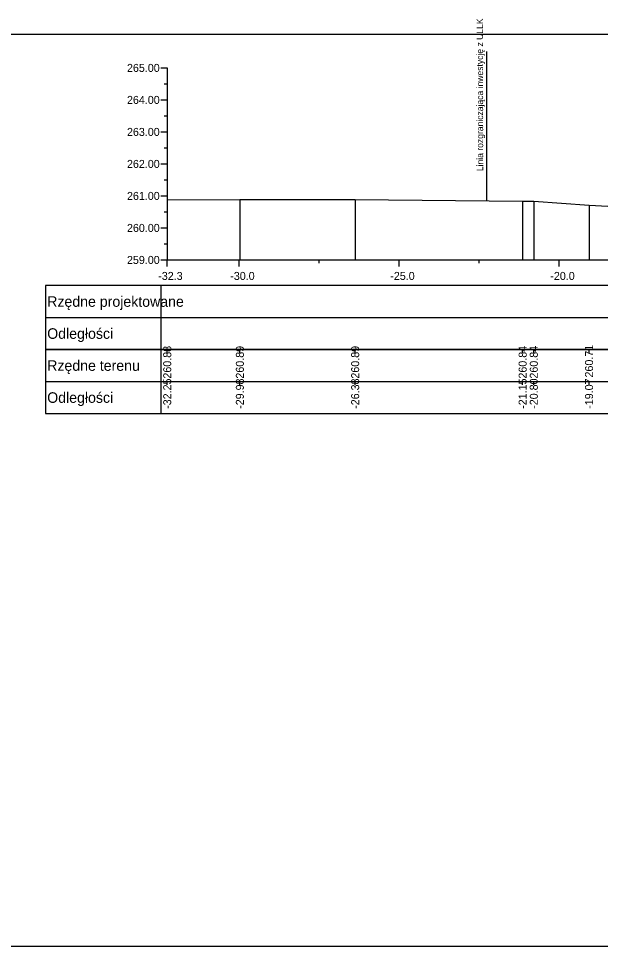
# Model space of a CAD drawing. Extents: x 6516023 to 6560129, y 5513077 to 5529206.
# Drawn here: x 6518445.32 to 6518463.5, y 5514551.66 to 5514580.65 of the extents above; entities that cross this region are included whole.
import ezdxf

# ---------------------------------------------------------------- set-up
doc = ezdxf.new("R2010")
doc.units = 0
for name, color, linetype in [('TOR_PRZEK_P-tabelka istniejace', 7, 'Continuous'), ('TOR_PRZEK_P-tabelka projektowane', 7, 'Continuous'), ('TOR_PRZEK_P-teren istniejacy', 7, 'Continuous'), ('TOR_PRZEK_P-uklad odniesienia', 7, 'Continuous'), ('TOR_PS_T-granica PKP-projektowana', 7, 'Continuous'), ('TOR_RAMKI-ramka+tabelka 1', 7, 'Continuous')]:
    doc.layers.add(name, color=color, linetype=linetype)

msp = doc.modelspace()

# ---------------------------------------------------------------- linework, layer by layer
at = {"layer": 'TOR_PRZEK_P-tabelka istniejace'}
for p, q in [((6518446.163, 5514570.306), (6518446.163, 5514568.306)), ((6518449.763, 5514570.306), (6518449.763, 5514568.306)), ((6518449.963, 5514570.206), (6518449.963, 5514570.306)), ((6518452.232, 5514570.206), (6518452.232, 5514570.306)), ((6518455.835, 5514570.206), (6518455.835, 5514570.306)), ((6518461.067, 5514570.206), (6518461.067, 5514570.306)), ((6518461.415, 5514570.206), (6518461.415, 5514570.306)), ((6518463.142, 5514570.206), (6518463.142, 5514570.306)), ((6518446.163, 5514569.306), (6518509.963, 5514569.306)), ((6518449.963, 5514569.206), (6518449.963, 5514569.306)), ((6518452.232, 5514569.206), (6518452.232, 5514569.306)), ((6518455.835, 5514569.206), (6518455.835, 5514569.306)), ((6518461.067, 5514569.206), (6518461.067, 5514569.306)), ((6518461.415, 5514569.206), (6518461.415, 5514569.306)), ((6518463.142, 5514569.206), (6518463.142, 5514569.306))]:
    msp.add_line(p, q, dxfattribs=at)
for points in [[(6518449.963, 5514574.985), (6518449.963, 5514573.306), (6518449.963, 5514573.176), (6518449.963, 5514573.106)], [(6518452.232, 5514574.992), (6518452.232, 5514573.306), (6518452.232, 5514573.176), (6518452.232, 5514573.106)], [(6518455.835, 5514574.996), (6518455.835, 5514573.306), (6518455.835, 5514573.176), (6518455.835, 5514573.106)], [(6518461.067, 5514574.947), (6518461.067, 5514573.306), (6518461.067, 5514573.176), (6518461.067, 5514573.106)], [(6518461.415, 5514574.945), (6518461.415, 5514573.306), (6518461.415, 5514573.176), (6518461.415, 5514573.106)], [(6518463.142, 5514574.818), (6518463.142, 5514573.306), (6518463.142, 5514573.176), (6518463.142, 5514573.106)]]:
    msp.add_lwpolyline(points, dxfattribs=at)
msp.add_lwpolyline([(6518446.163, 5514570.306), (6518446.163, 5514568.306), (6518509.963, 5514568.306), (6518509.963, 5514570.306)], close=True, dxfattribs=at)
at = {"layer": 'TOR_PRZEK_P-tabelka projektowane'}
for p, q in [((6518446.163, 5514572.306), (6518446.163, 5514570.306)), ((6518449.763, 5514572.306), (6518449.763, 5514570.306)), ((6518446.163, 5514571.306), (6518509.963, 5514571.306))]:
    msp.add_line(p, q, dxfattribs=at)
msp.add_lwpolyline([(6518446.163, 5514572.306), (6518446.163, 5514570.306), (6518509.963, 5514570.306), (6518509.963, 5514572.306)], close=True, dxfattribs=at)
at = {"layer": 'TOR_PRZEK_P-teren istniejacy'}
msp.add_lwpolyline([(6518449.963, 5514574.985), (6518452.232, 5514574.992), (6518455.835, 5514574.996), (6518461.067, 5514574.947), (6518461.415, 5514574.945), (6518463.142, 5514574.818), (6518464.118, 5514574.769)], dxfattribs=at)
at = {"layer": 'TOR_PRZEK_P-uklad odniesienia'}
for p, q in [((6518449.763, 5514579.106), (6518449.963, 5514579.106)), ((6518449.963, 5514579.106), (6518449.963, 5514573.106)), ((6518449.863, 5514578.606), (6518449.963, 5514578.606)), ((6518449.763, 5514578.106), (6518449.963, 5514578.106)), ((6518449.863, 5514577.606), (6518449.963, 5514577.606)), ((6518449.763, 5514577.106), (6518449.963, 5514577.106)), ((6518449.863, 5514576.606), (6518449.963, 5514576.606)), ((6518449.763, 5514576.106), (6518449.963, 5514576.106)), ((6518449.863, 5514575.606), (6518449.963, 5514575.606)), ((6518449.763, 5514575.106), (6518449.963, 5514575.106)), ((6518449.863, 5514574.606), (6518449.963, 5514574.606)), ((6518449.763, 5514574.106), (6518449.963, 5514574.106)), ((6518449.863, 5514573.606), (6518449.963, 5514573.606)), ((6518449.763, 5514573.106), (6518449.963, 5514573.106)), ((6518449.963, 5514573.106), (6518509.963, 5514573.106)), ((6518449.963, 5514573.006), (6518449.963, 5514573.106)), ((6518449.963, 5514572.906), (6518449.963, 5514573.106)), ((6518452.213, 5514572.906), (6518452.213, 5514573.106)), ((6518454.713, 5514573.006), (6518454.713, 5514573.106)), ((6518457.213, 5514572.906), (6518457.213, 5514573.106)), ((6518459.713, 5514573.006), (6518459.713, 5514573.106)), ((6518462.213, 5514572.906), (6518462.213, 5514573.106))]:
    msp.add_line(p, q, dxfattribs=at)
at = {"layer": 'TOR_PS_T-granica PKP-projektowana'}
msp.add_line((6518459.945, 5514574.957), (6518459.945, 5514579.615), dxfattribs=at)
at = {"layer": 'TOR_RAMKI-ramka+tabelka 1'}
msp.add_lwpolyline([(6518269.513, 5514580.156), (6518517.013, 5514580.156), (6518517.013, 5514551.656), (6518269.513, 5514551.656)], close=True, dxfattribs=at)

# ---------------------------------------------------------------- texts
at = {"layer": 'TOR_PRZEK_P-tabelka istniejace'}
for s, p in [('260.88', (6518450.088, 5514569.398)), ('260.89', (6518452.357, 5514569.398)), ('260.89', (6518455.96, 5514569.398)), ('260.84', (6518461.192, 5514569.399)), ('260.84', (6518461.54, 5514569.399)), ('260.71', (6518463.267, 5514569.433)), ('-32.25', (6518450.088, 5514568.453)), ('-29.98', (6518452.357, 5514568.454)), ('-26.38', (6518455.96, 5514568.454)), ('-21.15', (6518461.192, 5514568.453)), ('-20.80', (6518461.54, 5514568.455)), ('-19.07', (6518463.267, 5514568.455))]:
    msp.add_text(s, height=0.25, rotation=90, dxfattribs=at).set_placement(p)
for s, p in [('Rzędne terenu', (6518446.213, 5514569.641)), ('Odległości', (6518446.213, 5514568.641))]:
    msp.add_text(s, height=0.33, dxfattribs=at).set_placement(p)
at = {"layer": 'TOR_PRZEK_P-tabelka projektowane'}
for s, p in [('Rzędne projektowane', (6518446.213, 5514571.641)), ('Odległości', (6518446.213, 5514570.641))]:
    msp.add_text(s, height=0.33, dxfattribs=at).set_placement(p)
at = {"layer": 'TOR_PRZEK_P-uklad odniesienia'}
for s, height, p in [('265.00', 0.25, (6518448.705, 5514578.981)), ('264.00', 0.25, (6518448.705, 5514577.981)), ('263.00', 0.25, (6518448.705, 5514576.981)), ('262.00', 0.25, (6518448.705, 5514575.981)), ('261.00', 0.25, (6518448.705, 5514574.981)), ('260.00', 0.25, (6518448.705, 5514573.981)), ('259.00', 0.25, (6518448.705, 5514572.981)), ('-', 0.0001, (6518449.963, 5514573.106)), ('-32.3', 0.25, (6518449.682, 5514572.481)), ('-30.0', 0.25, (6518451.932, 5514572.481)), ('-25.0', 0.25, (6518456.932, 5514572.481)), ('-20.0', 0.25, (6518461.932, 5514572.481))]:
    msp.add_text(s, height=height, dxfattribs=at).set_placement(p)
at = {"layer": 'TOR_PS_T-granica PKP-projektowana'}
msp.add_text('Linia rozgraniczająca inwestycję z ULLK', height=0.2, rotation=90.0511, dxfattribs=at).set_placement((6518459.834, 5514575.879))

doc.saveas('drawing.dxf')
